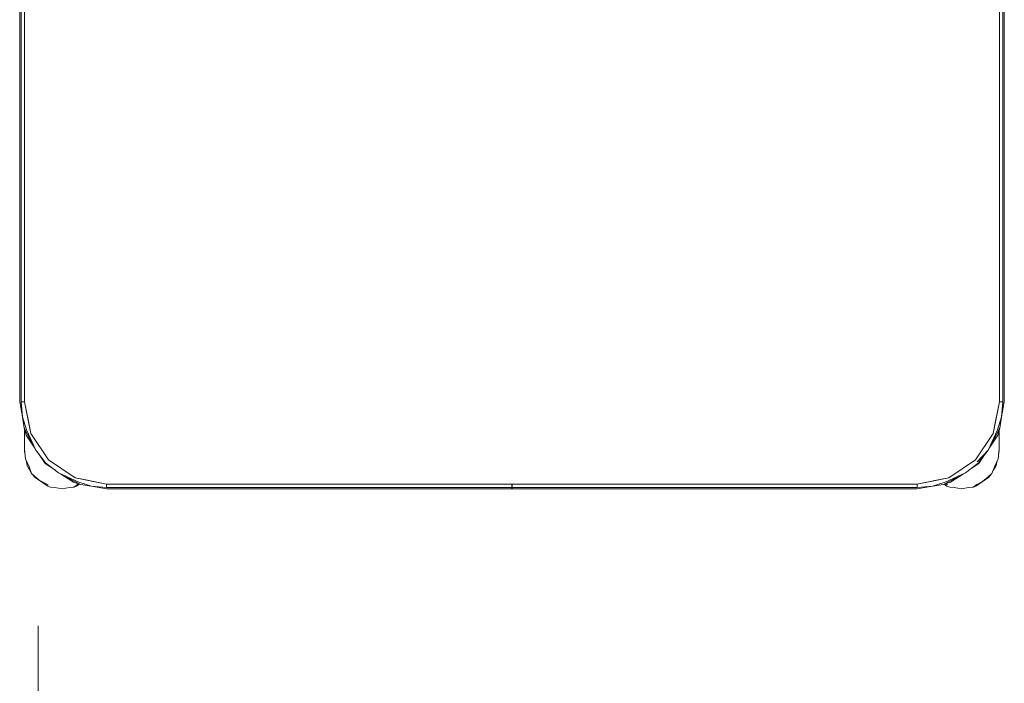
# Model space of a CAD drawing. Header units: millimetres. Extents: x -261 to 187, y -214 to 106.
# Tile 365 of 656: x -189.988 to -189.388, y -77.853 to -77.448. Entities that reach past the tile are written whole.
import ezdxf

# ---------------------------------------------------------------- set-up
doc = ezdxf.new("R2010")
doc.units = ezdxf.units.MM
doc.header["$LTSCALE"] = 0.005
doc.header["$MEASUREMENT"] = 0
doc.layers.add('AP-Conexões Ar condicionado', color=9, linetype='Continuous', lineweight=18)
doc.layers.add('IFC-Elemento de mobília-Contorno', color=9, linetype='Continuous', lineweight=5)

msp = doc.modelspace()

# ---------------------------------------------------------------- linework, layer by layer
at = {"layer": 'AP-Conexões Ar condicionado'}
msp.add_line((-189.97693, -77.81743), (-189.97693, -77.86743), dxfattribs=at)
at = {"layer": 'IFC-Elemento de mobília-Contorno', "lineweight": 5}
for p, q in [((-189.98827, -77.6811), (-189.98827, -77.3371)), ((-189.98739, -77.6811), (-189.98739, -77.3371)), ((-189.98527, -77.6811), (-189.98527, -77.3371)), ((-189.39127, -77.6811), (-189.39127, -77.3371)), ((-189.38915, -77.6811), (-189.38915, -77.3371)), ((-189.38827, -77.6811), (-189.38827, -77.3371)), ((-189.98827, -77.6811), (-189.98665, -77.69028)), ((-189.98739, -77.6811), (-189.98665, -77.69028)), ((-189.98739, -77.6811), (-189.98527, -77.6811)), ((-189.98633, -77.6811), (-189.98527, -77.6811)), ((-189.98527, -77.6811), (-189.98147, -77.70024)), ((-189.98527, -77.6811), (-189.98295, -77.6928)), ((-189.39508, -77.70024), (-189.39127, -77.6811)), ((-189.3936, -77.6928), (-189.39127, -77.6811)), ((-189.39127, -77.6811), (-189.38915, -77.6811)), ((-189.39127, -77.6811), (-189.39021, -77.6811)), ((-189.3899, -77.69028), (-189.38915, -77.6811)), ((-189.3899, -77.69028), (-189.38827, -77.6811)), ((-189.98665, -77.69028), (-189.9842, -77.69801)), ((-189.98665, -77.69028), (-189.98552, -77.697)), ((-189.98295, -77.6928), (-189.98147, -77.70024)), ((-189.39508, -77.70024), (-189.3936, -77.6928)), ((-189.39234, -77.69801), (-189.3899, -77.69028)), ((-189.39102, -77.697), (-189.3899, -77.69028)), ((-189.98552, -77.697), (-189.98424, -77.70139)), ((-189.98552, -77.697), (-189.9854, -77.69722)), ((-189.98552, -77.697), (-189.97837, -77.7104)), ((-189.9854, -77.70612), (-189.9854, -77.69742)), ((-189.9854, -77.6999), (-189.9854, -77.69742)), ((-189.9854, -77.70301), (-189.9854, -77.6999)), ((-189.9842, -77.69801), (-189.97837, -77.7104)), ((-189.39816, -77.7104), (-189.39102, -77.697)), ((-189.39816, -77.7104), (-189.39234, -77.69801)), ((-189.39231, -77.70139), (-189.39102, -77.697)), ((-189.39167, -77.69819), (-189.39102, -77.697)), ((-189.39139, -77.7111), (-189.39139, -77.69827)), ((-189.39139, -77.70612), (-189.39139, -77.69827)), ((-189.39139, -77.6999), (-189.39139, -77.69827)), ((-189.39139, -77.70301), (-189.39139, -77.6999)), ((-189.98424, -77.70139), (-189.97902, -77.7092)), ((-189.98147, -77.70024), (-189.97063, -77.71646)), ((-189.40592, -77.71646), (-189.39508, -77.70024)), ((-189.39751, -77.70918), (-189.39231, -77.70139)), ((-189.9854, -77.7111), (-189.9854, -77.70612)), ((-189.9854, -77.70741), (-189.9854, -77.70612)), ((-189.9854, -77.7087), (-189.9854, -77.70741)), ((-189.9854, -77.7099), (-189.9854, -77.7087)), ((-189.9854, -77.7099), (-189.98471, -77.71579)), ((-189.9854, -77.7111), (-189.98505, -77.71282)), ((-189.9854, -77.7111), (-189.98518, -77.71178)), ((-189.9854, -77.7111), (-189.98518, -77.71178)), ((-189.97837, -77.7104), (-189.97261, -77.71815)), ((-189.40485, -77.71753), (-189.39816, -77.7104)), ((-189.40422, -77.71844), (-189.39816, -77.7104)), ((-189.39968, -77.71243), (-189.39816, -77.7104)), ((-189.39209, -77.71579), (-189.39139, -77.7099)), ((-189.39174, -77.71282), (-189.39139, -77.7111)), ((-189.39161, -77.71178), (-189.39139, -77.7111)), ((-189.39161, -77.71178), (-189.39139, -77.7111)), ((-189.39139, -77.7111), (-189.39139, -77.70612)), ((-189.39139, -77.70741), (-189.39139, -77.70612)), ((-189.39139, -77.7087), (-189.39139, -77.70741)), ((-189.39139, -77.7099), (-189.39139, -77.7087)), ((-189.98471, -77.71579), (-189.98254, -77.72062)), ((-189.98427, -77.71676), (-189.98365, -77.7199)), ((-189.97676, -77.71257), (-189.97275, -77.71858)), ((-189.97063, -77.71646), (-189.95441, -77.7273)), ((-189.42214, -77.7273), (-189.40592, -77.71646)), ((-189.40379, -77.71858), (-189.39963, -77.71235)), ((-189.39425, -77.72062), (-189.39209, -77.71579)), ((-189.39315, -77.7199), (-189.39252, -77.71676)), ((-189.98365, -77.7199), (-189.981, -77.72462)), ((-189.98254, -77.72062), (-189.981, -77.72462)), ((-189.97275, -77.71858), (-189.96654, -77.72273)), ((-189.97261, -77.71815), (-189.96457, -77.72421)), ((-189.9666, -77.72268), (-189.96457, -77.72421)), ((-189.41197, -77.72421), (-189.40422, -77.71844)), ((-189.40979, -77.72259), (-189.40379, -77.71858)), ((-189.39579, -77.72462), (-189.39425, -77.72062)), ((-189.3951, -77.72282), (-189.39315, -77.7199)), ((-189.981, -77.72462), (-189.97866, -77.72736)), ((-189.981, -77.72462), (-189.97641, -77.72873)), ((-189.97866, -77.72736), (-189.97493, -77.72985)), ((-189.97641, -77.72873), (-189.97084, -77.73154)), ((-189.97493, -77.72985), (-189.9712, -77.73235)), ((-189.96457, -77.72421), (-189.95218, -77.73004)), ((-189.96457, -77.72421), (-189.95117, -77.73135)), ((-189.96334, -77.72486), (-189.95555, -77.73007)), ((-189.95441, -77.7273), (-189.93527, -77.7311)), ((-189.95441, -77.7273), (-189.94696, -77.72878)), ((-189.94696, -77.72878), (-189.93527, -77.7311)), ((-189.44127, -77.7311), (-189.42214, -77.7273)), ((-189.44127, -77.7311), (-189.42958, -77.72878)), ((-189.42958, -77.72878), (-189.42214, -77.7273)), ((-189.42537, -77.73135), (-189.41197, -77.72421)), ((-189.42436, -77.73004), (-189.41197, -77.72421)), ((-189.42099, -77.73007), (-189.41319, -77.72486)), ((-189.40559, -77.73235), (-189.40186, -77.72985)), ((-189.40505, -77.73141), (-189.40149, -77.72958)), ((-189.40186, -77.72985), (-189.39813, -77.72736)), ((-189.40149, -77.72958), (-189.39813, -77.72665)), ((-189.39813, -77.72736), (-189.39579, -77.72462)), ((-189.39813, -77.72665), (-189.39579, -77.72462)), ((-189.9712, -77.73235), (-189.9695, -77.73297)), ((-189.9695, -77.73297), (-189.9668, -77.73322)), ((-189.9668, -77.73322), (-189.9624, -77.7341)), ((-189.9624, -77.7341), (-189.95799, -77.73322)), ((-189.95799, -77.73322), (-189.95529, -77.73297)), ((-189.95555, -77.73007), (-189.95117, -77.73135)), ((-189.95529, -77.73297), (-189.95305, -77.73141)), ((-189.95529, -77.73297), (-189.95359, -77.73235)), ((-189.95359, -77.73235), (-189.95182, -77.73116)), ((-189.95305, -77.73141), (-189.95229, -77.73102)), ((-189.95237, -77.7307), (-189.95117, -77.73135)), ((-189.95218, -77.73004), (-189.94445, -77.73248)), ((-189.95117, -77.73135), (-189.94445, -77.73248)), ((-189.94445, -77.73248), (-189.93527, -77.73323)), ((-189.94445, -77.73248), (-189.93527, -77.73411)), ((-189.93527, -77.73323), (-189.93527, -77.7311)), ((-189.93527, -77.73216), (-189.93527, -77.7311)), ((-189.93527, -77.7311), (-189.44127, -77.7311)), ((-189.93527, -77.73323), (-189.68832, -77.73323)), ((-189.93527, -77.73411), (-189.68832, -77.73411)), ((-189.68832, -77.73225), (-189.68832, -77.7311)), ((-189.68832, -77.73323), (-189.68832, -77.73225)), ((-189.68832, -77.73388), (-189.68832, -77.73323)), ((-189.68832, -77.73411), (-189.68832, -77.73388)), ((-189.68822, -77.73225), (-189.68822, -77.7311)), ((-189.68822, -77.73323), (-189.68822, -77.73225)), ((-189.68822, -77.73323), (-189.44127, -77.73323)), ((-189.68822, -77.73388), (-189.68822, -77.73323)), ((-189.68822, -77.73411), (-189.68822, -77.73388)), ((-189.68822, -77.73411), (-189.44127, -77.73411)), ((-189.44127, -77.73216), (-189.44127, -77.7311)), ((-189.44127, -77.73323), (-189.44127, -77.7311)), ((-189.44127, -77.73323), (-189.4321, -77.73248)), ((-189.44127, -77.73411), (-189.4321, -77.73248)), ((-189.4321, -77.73248), (-189.42436, -77.73004)), ((-189.4321, -77.73248), (-189.42537, -77.73135)), ((-189.42537, -77.73135), (-189.42099, -77.73007)), ((-189.4249, -77.73121), (-189.4232, -77.73235)), ((-189.424, -77.73095), (-189.42284, -77.73154)), ((-189.4232, -77.73235), (-189.4215, -77.73297)), ((-189.4215, -77.73297), (-189.4188, -77.73322)), ((-189.4188, -77.73322), (-189.4144, -77.7341)), ((-189.4144, -77.7341), (-189.40999, -77.73322)), ((-189.40999, -77.73322), (-189.40729, -77.73297)), ((-189.40729, -77.73297), (-189.40505, -77.73141)), ((-189.40729, -77.73297), (-189.40559, -77.73235))]:
    msp.add_line(p, q, dxfattribs=at)

doc.saveas('drawing.dxf')
